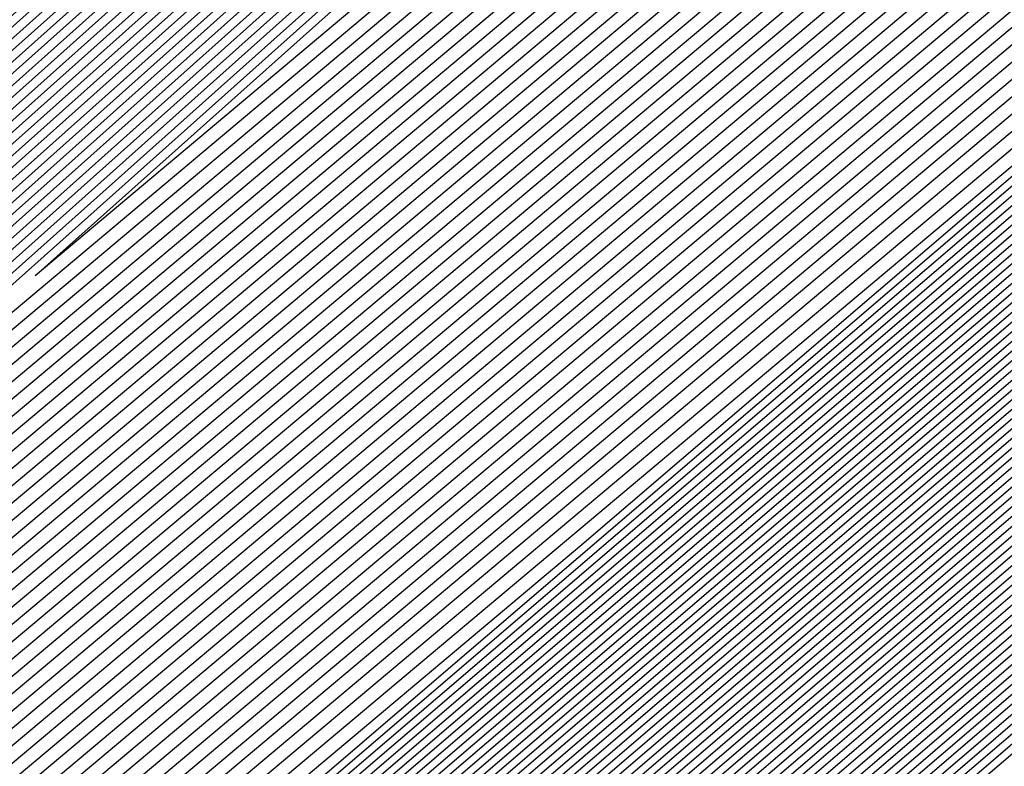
# Model space of a CAD drawing. Extents: x 3249832 to 3255657, y 13789405 to 13793316.
# Tile 929 of 1056: x 3253211.66 to 3253211.899, y 13791260.07 to 13791260.251. Entities that reach past the tile are written whole.
import ezdxf

# ---------------------------------------------------------------- set-up
doc = ezdxf.new("R2010")
doc.units = 0
doc.header["$LTSCALE"] = 100
doc.header["$MEASUREMENT"] = 0
for name, color, linetype in [('GRATIO_03231_CON', 1, 'CONTINUOUS'), ('GRATIO_0323_ICON', 1, 'CONTINUOUS'), ('TARGETS_EAST', 7, 'CONTINUOUS')]:
    doc.layers.add(name, color=color, linetype=linetype)

# ---------------------------------------------------------------- blocks, each defined once
blk = doc.blocks.new('Gratio_032316_contours')
at = {"layer": 'GRATIO_03231_CON', "color": 5, "linetype": 'Continuous', "flags": 128}
for points in [[(3253305.16176, 13791340.93392), (3253290.6102, 13791328.1208), (3253273.43952, 13791313.09859), (3253258.81194, 13791300.36473), (3253250.60341, 13791293.28754), (3253247.545, 13791290.71886), (3253247.08152, 13791290.3814), (3253246.62812, 13791289.99227), (3253243.48117, 13791287.24622), (3253234.90734, 13791279.83238), (3253219.98397, 13791266.99388), (3253205.03104, 13791254.18973), (3253198.17916, 13791248.43291)], [(3253304.65672, 13791340.49825), (3253290.2312, 13791327.79613), (3253273.20919, 13791312.90414), (3253258.70811, 13791300.28084), (3253250.57033, 13791293.26539), (3253247.53805, 13791290.71938), (3253247.07846, 13791290.385), (3253246.62777, 13791289.99774), (3253243.49848, 13791287.26634), (3253234.97213, 13791279.89286), (3253220.13101, 13791267.12472), (3253205.26037, 13791254.39088), (3253198.44617, 13791248.6657)], [(3253304.4042, 13791340.28041), (3253290.0417, 13791327.6338), (3253273.09402, 13791312.80692), (3253258.65619, 13791300.2389), (3253250.55378, 13791293.25432), (3253247.53458, 13791290.71964), (3253247.07693, 13791290.38679), (3253246.6276, 13791290.00047), (3253243.50713, 13791287.2764), (3253235.00453, 13791279.9231), (3253220.20453, 13791267.19013), (3253205.37503, 13791254.49146), (3253198.57968, 13791248.7821)], [(3253304.15168, 13791340.06258), (3253289.8522, 13791327.47147), (3253272.97886, 13791312.7097), (3253258.60428, 13791300.19695), (3253250.53724, 13791293.24324), (3253247.53111, 13791290.7199), (3253247.07539, 13791290.38859), (3253246.62742, 13791290.0032), (3253243.51579, 13791287.28647), (3253235.03692, 13791279.95333), (3253220.27805, 13791267.25555), (3253205.4897, 13791254.59203), (3253198.71319, 13791248.8985)], [(3253303.89916, 13791339.84474), (3253289.6627, 13791327.30914), (3253272.86369, 13791312.61248), (3253258.55236, 13791300.15501), (3253250.5207, 13791293.23216), (3253247.52764, 13791290.72015), (3253247.07386, 13791290.39039), (3253246.62724, 13791290.00593), (3253243.52444, 13791287.29653), (3253235.06932, 13791279.98357), (3253220.35157, 13791267.32097), (3253205.60436, 13791254.69261), (3253198.8467, 13791249.01489)], [(3253303.39412, 13791339.40907), (3253289.2837, 13791326.98447), (3253272.63335, 13791312.41804), (3253258.44853, 13791300.07112), (3253250.48761, 13791293.21001), (3253247.52069, 13791290.72067), (3253247.0708, 13791290.39398), (3253246.62689, 13791290.0114), (3253243.54175, 13791287.31665), (3253235.13411, 13791280.04405), (3253220.49861, 13791267.4518), (3253205.83369, 13791254.89376), (3253199.11371, 13791249.24769)], [(3253303.1416, 13791339.19123), (3253289.09421, 13791326.82214), (3253272.51819, 13791312.32081), (3253258.39661, 13791300.02918), (3253250.47107, 13791293.19894), (3253247.51722, 13791290.72093), (3253247.06927, 13791290.39578), (3253246.62672, 13791290.01413), (3253243.55041, 13791287.32671), (3253235.1665, 13791280.07429), (3253220.57213, 13791267.51722), (3253205.94836, 13791254.99434), (3253199.24722, 13791249.36409)], [(3253302.88908, 13791338.9734), (3253288.90471, 13791326.65981), (3253272.40302, 13791312.22359), (3253258.3447, 13791299.98724), (3253250.45453, 13791293.18786), (3253247.51375, 13791290.72119), (3253247.06773, 13791290.39757), (3253246.62654, 13791290.01686), (3253243.55907, 13791287.33677), (3253235.1989, 13791280.10452), (3253220.64565, 13791267.58263), (3253206.06302, 13791255.09491), (3253199.38073, 13791249.48048)], [(3253302.63656, 13791338.75556), (3253288.71521, 13791326.49747), (3253272.28786, 13791312.12637), (3253258.29278, 13791299.94529), (3253250.43798, 13791293.17679), (3253247.51028, 13791290.72145), (3253247.0662, 13791290.39937), (3253246.62637, 13791290.01959), (3253243.56772, 13791287.34683), (3253235.23129, 13791280.13476), (3253220.71917, 13791267.64805), (3253206.17769, 13791255.19549), (3253199.51423, 13791249.59688)], [(3253302.13153, 13791338.31989), (3253288.33621, 13791326.17281), (3253272.05752, 13791311.93193), (3253258.18895, 13791299.8614), (3253250.4049, 13791293.15464), (3253247.50334, 13791290.72196), (3253247.06314, 13791290.40297), (3253246.62601, 13791290.02505), (3253243.58503, 13791287.36696), (3253235.29608, 13791280.19524), (3253220.86621, 13791267.77889), (3253206.40702, 13791255.39664), (3253199.78125, 13791249.82967)], [(3253301.879, 13791338.10206), (3253288.14671, 13791326.01048), (3253271.94236, 13791311.83471), (3253258.13704, 13791299.81946), (3253250.38836, 13791293.14356), (3253247.49986, 13791290.72222), (3253247.0616, 13791290.40476), (3253246.62584, 13791290.02779), (3253243.59369, 13791287.37702), (3253235.32848, 13791280.22547), (3253220.93973, 13791267.8443), (3253206.52168, 13791255.49722), (3253199.91476, 13791249.94607)], [(3253301.62648, 13791337.88422), (3253287.95721, 13791325.84815), (3253271.82719, 13791311.73748), (3253258.08512, 13791299.77752), (3253250.37181, 13791293.13248), (3253247.49639, 13791290.72248), (3253247.06007, 13791290.40656), (3253246.62566, 13791290.03052), (3253243.60234, 13791287.38708), (3253235.36087, 13791280.25571), (3253221.01325, 13791267.90972), (3253206.63635, 13791255.59779), (3253200.04827, 13791250.06247)], [(3253301.37397, 13791337.66638), (3253287.76771, 13791325.68581), (3253271.71202, 13791311.64027), (3253258.03321, 13791299.73557), (3253250.35527, 13791293.12141), (3253247.49292, 13791290.72274), (3253247.05854, 13791290.40836), (3253246.62549, 13791290.03325), (3253243.611, 13791287.39714), (3253235.39327, 13791280.28595), (3253221.08677, 13791267.97514), (3253206.75101, 13791255.69837), (3253200.18178, 13791250.17887)], [(3253300.86893, 13791337.23071), (3253287.38872, 13791325.36115), (3253271.48169, 13791311.44582), (3253257.92938, 13791299.65169), (3253250.32219, 13791293.09926), (3253247.48598, 13791290.72325), (3253247.05547, 13791290.41195), (3253246.62514, 13791290.03871), (3253243.62831, 13791287.41727), (3253235.45806, 13791280.34643), (3253221.23381, 13791268.10597), (3253206.98034, 13791255.89952), (3253200.44879, 13791250.41166)], [(3253300.61641, 13791337.01288), (3253287.19922, 13791325.19882), (3253271.36652, 13791311.3486), (3253257.87746, 13791299.60974), (3253250.30564, 13791293.08818), (3253247.4825, 13791290.72351), (3253247.05394, 13791290.41375), (3253246.62496, 13791290.04144), (3253243.63696, 13791287.42733), (3253235.49045, 13791280.37666), (3253221.30733, 13791268.17139), (3253207.09501, 13791256.0001), (3253200.5823, 13791250.52806)], [(3253300.36389, 13791336.79504), (3253287.00972, 13791325.03648), (3253271.25136, 13791311.25138), (3253257.82555, 13791299.5678), (3253250.2891, 13791293.07711), (3253247.47903, 13791290.72377), (3253247.05241, 13791290.41554), (3253246.62478, 13791290.04418), (3253243.64562, 13791287.43739), (3253235.52285, 13791280.4069), (3253221.38085, 13791268.2368), (3253207.20967, 13791256.10068), (3253200.71581, 13791250.64445)], [(3253300.11137, 13791336.57721), (3253286.82022, 13791324.87415), (3253271.13619, 13791311.15416), (3253257.77363, 13791299.52586), (3253250.27256, 13791293.06603), (3253247.47556, 13791290.72403), (3253247.05088, 13791290.41734), (3253246.62461, 13791290.04691), (3253243.65427, 13791287.44745), (3253235.55525, 13791280.43714), (3253221.45437, 13791268.30222), (3253207.32434, 13791256.20125), (3253200.84931, 13791250.76085)], [(3253299.60633, 13791336.14153), (3253286.44122, 13791324.54949), (3253270.90586, 13791310.95971), (3253257.6698, 13791299.44197), (3253250.23947, 13791293.04388), (3253247.46862, 13791290.72454), (3253247.04781, 13791290.42093), (3253246.62426, 13791290.05237), (3253243.67158, 13791287.46757), (3253235.62004, 13791280.49761), (3253221.60141, 13791268.43306), (3253207.55367, 13791256.4024), (3253201.11633, 13791250.99364)], [(3253299.35381, 13791335.9237), (3253286.25172, 13791324.38716), (3253270.79069, 13791310.86249), (3253257.61789, 13791299.40003), (3253250.22293, 13791293.0328), (3253247.46514, 13791290.7248), (3253247.04628, 13791290.42273), (3253246.62408, 13791290.0551), (3253243.68024, 13791287.47763), (3253235.65243, 13791280.52785), (3253221.67493, 13791268.49847), (3253207.66834, 13791256.50298), (3253201.24984, 13791251.11004)], [(3253299.10129, 13791335.70586), (3253286.06223, 13791324.22482), (3253270.67552, 13791310.76527), (3253257.56597, 13791299.35808), (3253250.20639, 13791293.02173), (3253247.46167, 13791290.72506), (3253247.04475, 13791290.42453), (3253246.62391, 13791290.05783), (3253243.68889, 13791287.4877), (3253235.68483, 13791280.55809), (3253221.74845, 13791268.56389), (3253207.783, 13791256.60355), (3253201.38335, 13791251.22644)], [(3253298.84877, 13791335.48803), (3253285.87273, 13791324.06249), (3253270.56035, 13791310.66805), (3253257.51405, 13791299.31614), (3253250.18984, 13791293.01065), (3253247.4582, 13791290.72532), (3253247.04322, 13791290.42633), (3253246.62373, 13791290.06056), (3253243.69755, 13791287.49776), (3253235.71722, 13791280.58833), (3253221.82197, 13791268.62931), (3253207.89767, 13791256.70413), (3253201.51686, 13791251.34284)], [(3253298.34373, 13791335.05235), (3253285.49373, 13791323.73782), (3253270.33006, 13791310.47357), (3253257.41034, 13791299.23211), (3253250.15702, 13791292.9882), (3253247.45165, 13791290.72536), (3253247.04061, 13791290.42937), (3253246.62378, 13791290.06555), (3253243.71512, 13791287.51757), (3253235.78213, 13791280.64867), (3253221.96904, 13791268.7601), (3253208.127, 13791256.90528), (3253201.78387, 13791251.57563)], [(3253298.09121, 13791334.83452), (3253285.30424, 13791323.57548), (3253270.21493, 13791310.37629), (3253257.35856, 13791299.19), (3253250.14077, 13791292.97675), (3253247.44864, 13791290.72505), (3253247.03961, 13791290.4305), (3253246.62406, 13791290.06771), (3253243.72406, 13791287.52727), (3253235.81466, 13791280.67874), (3253222.0426, 13791268.82547), (3253208.24167, 13791257.00585), (3253201.91738, 13791251.69203)], [(3253297.83869, 13791334.61668), (3253285.11475, 13791323.41314), (3253270.09981, 13791310.27902), (3253257.30679, 13791299.14788), (3253250.12455, 13791292.96527), (3253247.44567, 13791290.72468), (3253247.03867, 13791290.43158), (3253246.62439, 13791290.06982), (3253243.73305, 13791287.53693), (3253235.8472, 13791280.70879), (3253222.11616, 13791268.89083), (3253208.35634, 13791257.10642), (3253202.05089, 13791251.80842)], [(3253222.18973, 13791268.9562), (3253208.47101, 13791257.20698), (3253202.18439, 13791251.92482), (3253202.18439, 13791251.92482), (3253208.30778, 13791257.39414), (3253221.8874, 13791269.30278)], [(3253222.33685, 13791269.08692), (3253208.70035, 13791257.40813), (3253202.45141, 13791252.15761), (3253202.45141, 13791252.15761), (3253208.5381, 13791257.59416), (3253222.03635, 13791269.43142)], [(3253222.41042, 13791269.15229), (3253208.81502, 13791257.50869), (3253202.58492, 13791252.27401), (3253202.58492, 13791252.27401), (3253208.65326, 13791257.69417), (3253222.11082, 13791269.49575)], [(3253222.48398, 13791269.21765), (3253208.92969, 13791257.60926), (3253202.71843, 13791252.39041), (3253202.71843, 13791252.39041), (3253208.76842, 13791257.79418), (3253222.18529, 13791269.56007)], [(3253222.55754, 13791269.28301), (3253209.04436, 13791257.70983), (3253202.85194, 13791252.50681), (3253202.85193, 13791252.50681), (3253208.88358, 13791257.89419), (3253222.25977, 13791269.62439)], [(3253222.70467, 13791269.41374), (3253209.2737, 13791257.91097), (3253203.11895, 13791252.7396), (3253203.11895, 13791252.7396), (3253209.1139, 13791258.0942), (3253222.40871, 13791269.75304)], [(3253222.77823, 13791269.4791), (3253209.38837, 13791258.01154), (3253203.25246, 13791252.856), (3253203.25246, 13791252.856), (3253209.22906, 13791258.19421), (3253222.48319, 13791269.81736)], [(3253222.8518, 13791269.54447), (3253209.50304, 13791258.11211), (3253203.38597, 13791252.97239), (3253203.38597, 13791252.97239), (3253209.34422, 13791258.29422), (3253222.55766, 13791269.88168)], [(3253222.92536, 13791269.60983), (3253209.61771, 13791258.21268), (3253203.51947, 13791253.08879), (3253203.51947, 13791253.08879), (3253209.45938, 13791258.39423), (3253222.63214, 13791269.946)], [(3253294.55593, 13791331.78482), (3253282.65133, 13791321.30274), (3253268.6032, 13791309.01445), (3253256.6338, 13791298.60027), (3253249.91373, 13791292.81609), (3253247.40711, 13791290.71997), (3253247.02638, 13791290.44557), (3253246.62867, 13791290.09727), (3253243.8498, 13791287.66252), (3253236.27025, 13791281.09954), (3253223.07249, 13791269.74056), (3253209.84706, 13791258.41382), (3253203.78649, 13791253.32159), (3253203.78649, 13791253.32159), (3253209.68971, 13791258.59423), (3253222.78114, 13791270.07458), (3253235.89161, 13791281.53353), (3253243.79641, 13791288.43297), (3253249.04881, 13791292.99861), (3253256.14655, 13791299.14707), (3253268.13516, 13791309.52901), (3253282.25127, 13791321.73092), (3253294.2793, 13791332.07331)], [(3253294.30341, 13791331.56698), (3253282.46184, 13791321.1404), (3253268.48808, 13791308.91717), (3253256.58203, 13791298.55815), (3253249.89752, 13791292.80461), (3253247.40414, 13791290.71961), (3253247.02543, 13791290.44664), (3253246.629, 13791290.09938), (3253243.85878, 13791287.67218), (3253236.30279, 13791281.1296), (3253223.14605, 13791269.80592), (3253209.96173, 13791258.51439), (3253203.92, 13791253.43798), (3253203.92, 13791253.43798), (3253209.80487, 13791258.69424), (3253222.85565, 13791270.13885), (3253235.92547, 13791281.56208), (3253243.80512, 13791288.43921), (3253249.03601, 13791292.98573), (3253256.09723, 13791299.1022), (3253268.02248, 13791309.42905), (3253282.06389, 13791321.56632), (3253294.02824, 13791331.85395)], [(3253294.05089, 13791331.34915), (3253282.27235, 13791320.97806), (3253268.37296, 13791308.8199), (3253256.53026, 13791298.51602), (3253249.8813, 13791292.79314), (3253247.40117, 13791290.71925), (3253247.02448, 13791290.44772), (3253246.62933, 13791290.10149), (3253243.86776, 13791287.68184), (3253236.33533, 13791281.15966), (3253223.21961, 13791269.87129), (3253210.0764, 13791258.61496), (3253204.05351, 13791253.55438), (3253204.05351, 13791253.55438), (3253209.92004, 13791258.79424), (3253222.93017, 13791270.20313), (3253235.95934, 13791281.59062), (3253243.81382, 13791288.44544), (3253249.02321, 13791292.97286), (3253256.04791, 13791299.05733), (3253267.90979, 13791309.32909), (3253281.87651, 13791321.40172), (3253293.77719, 13791331.63458)], [(3253293.79837, 13791331.13131), (3253282.08285, 13791320.81572), (3253268.25784, 13791308.72262), (3253256.47849, 13791298.4739), (3253249.86508, 13791292.78166), (3253247.39821, 13791290.71889), (3253247.02354, 13791290.4488), (3253246.62966, 13791290.1036), (3253243.87675, 13791287.6915), (3253236.36787, 13791281.18972), (3253223.29318, 13791269.93665), (3253210.19107, 13791258.71553), (3253204.18702, 13791253.67078), (3253204.18701, 13791253.67078), (3253210.0352, 13791258.89424), (3253223.00468, 13791270.26741), (3253235.9932, 13791281.61917), (3253243.82253, 13791288.45167), (3253249.01041, 13791292.95999), (3253255.9986, 13791299.01245), (3253267.79711, 13791309.22914), (3253281.68913, 13791321.23712), (3253293.52613, 13791331.41522)], [(3253281.70387, 13791320.49104), (3253268.02759, 13791308.52807), (3253256.37495, 13791298.38965), (3253249.83265, 13791292.75871), (3253247.39227, 13791290.71816), (3253247.02165, 13791290.45095), (3253246.63032, 13791290.10782), (3253243.89471, 13791287.71083), (3253236.43295, 13791281.24983), (3253223.4403, 13791270.06738), (3253210.42041, 13791258.91666), (3253204.45403, 13791253.90357), (3253204.45403, 13791253.90357), (3253210.2655, 13791259.09429), (3253223.15342, 13791270.39627), (3253236.05998, 13791281.67732), (3253243.49467, 13791288.16911), (3253246.23629, 13791290.55891), (3253246.63094, 13791290.89792), (3253246.97688, 13791291.19282), (3253249.38096, 13791293.27243), (3253255.90221, 13791298.92109), (3253267.57241, 13791309.02875), (3253281.31446, 13791320.90786)], [(3253281.51437, 13791320.3287), (3253267.91246, 13791308.4308), (3253256.32319, 13791298.34753), (3253249.81643, 13791292.74723), (3253247.38931, 13791290.7178), (3253247.0207, 13791290.45203), (3253246.63065, 13791290.10993), (3253243.90369, 13791287.72049), (3253236.4655, 13791281.27989), (3253223.51387, 13791270.13274), (3253210.53508, 13791259.01723), (3253204.58754, 13791254.01997), (3253204.58754, 13791254.01997), (3253210.38066, 13791259.1943), (3253223.22789, 13791270.4606), (3253236.0937, 13791281.70603), (3253243.50493, 13791288.17732), (3253246.23793, 13791290.55953), (3253246.63143, 13791290.89735), (3253246.97568, 13791291.19044), (3253249.36691, 13791293.25849), (3253255.85289, 13791298.87622), (3253267.45972, 13791308.92879), (3253281.12708, 13791320.74326)], [(3253281.32488, 13791320.16636), (3253267.79734, 13791308.33352), (3253256.27142, 13791298.30541), (3253249.80022, 13791292.73576), (3253247.38634, 13791290.71744), (3253247.01976, 13791290.4531), (3253246.63098, 13791290.11204), (3253243.91267, 13791287.73015), (3253236.49804, 13791281.30995), (3253223.58743, 13791270.1981), (3253210.64975, 13791259.1178), (3253204.72105, 13791254.13636), (3253204.72105, 13791254.13637), (3253210.49582, 13791259.2943), (3253223.30236, 13791270.52492), (3253236.12742, 13791281.73474), (3253243.51518, 13791288.18552), (3253246.23956, 13791290.56015), (3253246.63193, 13791290.89678), (3253246.97448, 13791291.18805), (3253249.35287, 13791293.24455), (3253255.80356, 13791298.83135), (3253267.34704, 13791308.82884), (3253280.9397, 13791320.57865)], [(3253281.13539, 13791320.00402), (3253267.68222, 13791308.23625), (3253256.21965, 13791298.26328), (3253249.784, 13791292.72428), (3253247.38337, 13791290.71708), (3253247.01881, 13791290.45418), (3253246.63131, 13791290.11416), (3253243.92165, 13791287.73981), (3253236.53058, 13791281.34001), (3253223.66099, 13791270.26347), (3253210.76442, 13791259.21837), (3253204.85455, 13791254.25276), (3253204.85455, 13791254.25276), (3253210.61098, 13791259.39431), (3253223.37683, 13791270.58925), (3253236.16114, 13791281.76345), (3253243.52543, 13791288.19373), (3253246.2412, 13791290.56077), (3253246.63242, 13791290.89621), (3253246.97329, 13791291.18567), (3253249.33882, 13791293.23061), (3253255.75424, 13791298.78648), (3253267.23435, 13791308.72888), (3253280.75231, 13791320.41405)], [(3253267.45197, 13791308.0417), (3253256.11611, 13791298.17904), (3253249.75157, 13791292.70133), (3253247.37744, 13791290.71635), (3253247.01692, 13791290.45633), (3253246.63197, 13791290.11838), (3253243.93961, 13791287.75913), (3253236.59567, 13791281.40012), (3253223.80812, 13791270.3942), (3253210.99376, 13791259.41951), (3253205.12157, 13791254.48556), (3253205.12157, 13791254.48556), (3253210.84129, 13791259.59433), (3253223.52577, 13791270.7179), (3253236.22858, 13791281.82086), (3253243.54593, 13791288.21014), (3253246.24446, 13791290.562), (3253246.6334, 13791290.89508), (3253246.97089, 13791291.1809), (3253249.31072, 13791293.20273), (3253255.65559, 13791298.69674), (3253267.00898, 13791308.52897)], [(3253267.33685, 13791307.94442), (3253256.06434, 13791298.13691), (3253249.73535, 13791292.68985), (3253247.37447, 13791290.71599), (3253247.01598, 13791290.45741), (3253246.6323, 13791290.12049), (3253243.9486, 13791287.76879), (3253236.62821, 13791281.43018), (3253223.88168, 13791270.45956), (3253211.10843, 13791259.52008), (3253205.25508, 13791254.60195), (3253205.25508, 13791254.60195), (3253210.95645, 13791259.69434), (3253223.60023, 13791270.78223), (3253236.2623, 13791281.84957), (3253243.55619, 13791288.21834), (3253246.2461, 13791290.56262), (3253246.63389, 13791290.89451), (3253246.96969, 13791291.17852), (3253249.29667, 13791293.18879), (3253255.60626, 13791298.65187), (3253266.8963, 13791308.42902)], [(3253267.22172, 13791307.84715), (3253256.01257, 13791298.09479), (3253249.71913, 13791292.67838), (3253247.37151, 13791290.71563), (3253247.01503, 13791290.45848), (3253246.63263, 13791290.1226), (3253243.95758, 13791287.77846), (3253236.66075, 13791281.46024), (3253223.95525, 13791270.52492), (3253211.2231, 13791259.62065), (3253205.38858, 13791254.71835), (3253205.38859, 13791254.71835), (3253211.07161, 13791259.79435), (3253223.6747, 13791270.84655), (3253236.29602, 13791281.87828), (3253243.56644, 13791288.22655), (3253246.24773, 13791290.56324), (3253246.63439, 13791290.89394), (3253246.9685, 13791291.17613), (3253249.28262, 13791293.17485), (3253255.55694, 13791298.607), (3253266.78361, 13791308.32906)], [(3253267.1066, 13791307.74987), (3253255.96081, 13791298.05266), (3253249.70292, 13791292.6669), (3253247.36854, 13791290.71526), (3253247.01409, 13791290.45956), (3253246.63296, 13791290.12471), (3253243.96656, 13791287.78812), (3253236.69329, 13791281.49029), (3253224.02881, 13791270.59029), (3253211.33777, 13791259.72122), (3253205.52209, 13791254.83475), (3253205.52209, 13791254.83475), (3253211.18677, 13791259.89435), (3253223.74917, 13791270.91088), (3253236.32974, 13791281.90699), (3253243.57669, 13791288.23475), (3253246.24937, 13791290.56386), (3253246.63488, 13791290.89337), (3253246.9673, 13791291.17375), (3253249.26858, 13791293.16091), (3253255.50762, 13791298.56213), (3253266.67093, 13791308.22911)], [(3253266.87636, 13791307.55532), (3253255.85727, 13791297.96842), (3253249.67048, 13791292.64395), (3253247.36261, 13791290.71454), (3253247.01219, 13791290.46171), (3253246.63362, 13791290.12893), (3253243.98452, 13791287.80744), (3253236.75838, 13791281.55041), (3253224.17594, 13791270.72101), (3253211.56711, 13791259.92236), (3253205.78911, 13791255.06754), (3253205.78911, 13791255.06754), (3253211.41709, 13791260.09437), (3253223.89811, 13791271.03953), (3253236.39717, 13791281.9644), (3253243.59719, 13791288.25117), (3253246.25263, 13791290.56509), (3253246.63586, 13791290.89224), (3253246.96491, 13791291.16898), (3253249.24048, 13791293.13303), (3253255.40897, 13791298.4724), (3253266.44556, 13791308.0292)], [(3253266.76123, 13791307.45805), (3253255.8055, 13791297.92629), (3253249.65427, 13791292.63247), (3253247.35964, 13791290.71418), (3253247.01125, 13791290.46279), (3253246.63395, 13791290.13104), (3253243.9935, 13791287.8171), (3253236.79092, 13791281.58047), (3253224.2495, 13791270.78638), (3253211.68179, 13791260.02293), (3253205.92262, 13791255.18394), (3253205.92262, 13791255.18394), (3253211.53225, 13791260.19438), (3253223.97258, 13791271.10386), (3253236.43089, 13791281.99311), (3253243.60744, 13791288.25937), (3253246.25427, 13791290.56571), (3253246.63635, 13791290.89167), (3253246.96371, 13791291.1666), (3253249.22643, 13791293.11909), (3253255.35964, 13791298.42753), (3253266.33287, 13791307.92924)], [(3253266.64611, 13791307.36077), (3253255.75373, 13791297.88417), (3253249.63805, 13791292.621), (3253247.35667, 13791290.71382), (3253247.0103, 13791290.46387), (3253246.63428, 13791290.13316), (3253244.00248, 13791287.82676), (3253236.82346, 13791281.61053), (3253224.32306, 13791270.85174), (3253211.79646, 13791260.1235), (3253206.05613, 13791255.30034), (3253206.05613, 13791255.30033), (3253211.64741, 13791260.29439), (3253224.04705, 13791271.16818), (3253236.46461, 13791282.02182), (3253243.6177, 13791288.26758), (3253246.2559, 13791290.56633), (3253246.63684, 13791290.8911), (3253246.96251, 13791291.16422), (3253249.21238, 13791293.10515), (3253255.31032, 13791298.38266), (3253266.22019, 13791307.82929)], [(3253266.53099, 13791307.2635), (3253255.70196, 13791297.84205), (3253249.62183, 13791292.60952), (3253247.35371, 13791290.71345), (3253247.00936, 13791290.46494), (3253246.63461, 13791290.13527), (3253244.01147, 13791287.83642), (3253236.856, 13791281.64058), (3253224.39663, 13791270.9171), (3253211.91113, 13791260.22407), (3253206.18963, 13791255.41673), (3253206.18963, 13791255.41673), (3253211.76257, 13791260.3944), (3253224.12152, 13791271.23251), (3253236.49833, 13791282.05053), (3253243.62795, 13791288.27578), (3253246.25754, 13791290.56695), (3253246.63734, 13791290.89054), (3253246.96131, 13791291.16183), (3253249.19833, 13791293.09121), (3253255.26099, 13791298.33779), (3253266.1075, 13791307.72933)], [(3253266.30074, 13791307.06895), (3253255.59843, 13791297.7578), (3253249.5894, 13791292.58657), (3253247.34778, 13791290.71273), (3253247.00747, 13791290.4671), (3253246.63526, 13791290.13949), (3253244.02943, 13791287.85574), (3253236.92109, 13791281.7007), (3253224.54375, 13791271.04783), (3253212.14047, 13791260.42521), (3253206.45665, 13791255.64953), (3253206.45665, 13791255.64953), (3253211.99289, 13791260.59441), (3253224.27046, 13791271.36115), (3253236.56577, 13791282.10794), (3253243.64845, 13791288.29219), (3253246.2608, 13791290.56818), (3253246.63832, 13791290.8894), (3253246.95892, 13791291.15707), (3253249.17024, 13791293.06333), (3253255.16235, 13791298.24805), (3253265.88213, 13791307.52942)], [(3253266.18562, 13791306.97167), (3253255.54666, 13791297.71567), (3253249.57318, 13791292.57509), (3253247.34481, 13791290.71237), (3253247.00652, 13791290.46817), (3253246.63559, 13791290.1416), (3253244.03841, 13791287.86541), (3253236.95363, 13791281.73076), (3253224.61732, 13791271.1132), (3253212.25514, 13791260.52577), (3253206.59016, 13791255.76592), (3253206.59016, 13791255.76592), (3253212.10805, 13791260.69442), (3253224.34492, 13791271.42548), (3253236.59949, 13791282.13665), (3253243.6587, 13791288.3004), (3253246.26244, 13791290.5688), (3253246.63881, 13791290.88883), (3253246.95772, 13791291.15468), (3253249.15619, 13791293.04939), (3253255.11302, 13791298.20318), (3253265.76944, 13791307.42947)], [(3253266.07049, 13791306.8744), (3253255.49489, 13791297.67355), (3253249.55697, 13791292.56362), (3253247.34184, 13791290.712), (3253247.00558, 13791290.46925), (3253246.63592, 13791290.14371), (3253244.04739, 13791287.87507), (3253236.98617, 13791281.76081), (3253224.69088, 13791271.17856), (3253212.36981, 13791260.62634), (3253206.72366, 13791255.88232), (3253206.72367, 13791255.88232), (3253212.22321, 13791260.79443), (3253224.41939, 13791271.4898), (3253236.63321, 13791282.16536), (3253243.66895, 13791288.30861), (3253246.26407, 13791290.56942), (3253246.6393, 13791290.88827), (3253246.95652, 13791291.1523), (3253249.14214, 13791293.03545), (3253255.0637, 13791298.15831), (3253265.65676, 13791307.32951)], [(3253265.95537, 13791306.77712), (3253255.44312, 13791297.63143), (3253249.54075, 13791292.55214), (3253247.33888, 13791290.71164), (3253247.00463, 13791290.47032), (3253246.63625, 13791290.14582), (3253244.05637, 13791287.88473), (3253237.01871, 13791281.79087), (3253224.76444, 13791271.24392), (3253212.48448, 13791260.72691), (3253206.85717, 13791255.99872), (3253206.85717, 13791255.99872), (3253212.33837, 13791260.89444), (3253224.49386, 13791271.55413), (3253236.66693, 13791282.19407), (3253243.67921, 13791288.31681), (3253246.26571, 13791290.57004), (3253246.6398, 13791290.8877), (3253246.95533, 13791291.14992), (3253249.12809, 13791293.02151), (3253255.01437, 13791298.11344), (3253265.54407, 13791307.22956)], [(3253265.72512, 13791306.58257), (3253255.33958, 13791297.54718), (3253249.50832, 13791292.52919), (3253247.33294, 13791290.71092), (3253247.00274, 13791290.47248), (3253246.63691, 13791290.15005), (3253244.07433, 13791287.90405), (3253237.0838, 13791281.85099), (3253224.91157, 13791271.37465), (3253212.71382, 13791260.92805), (3253207.12419, 13791256.23151), (3253207.12419, 13791256.23151), (3253212.56869, 13791261.09446), (3253224.6428, 13791271.68278), (3253236.73437, 13791282.25148), (3253243.69971, 13791288.33322), (3253246.26897, 13791290.57127), (3253246.64078, 13791290.88656), (3253246.95293, 13791291.14515), (3253249.1, 13791292.99362), (3253254.91572, 13791298.02371), (3253265.3187, 13791307.02965)], [(3253265.61, 13791306.4853), (3253255.28781, 13791297.50506), (3253249.4921, 13791292.51771), (3253247.32998, 13791290.71056), (3253247.0018, 13791290.47355), (3253246.63724, 13791290.15216), (3253244.08331, 13791287.91371), (3253237.11634, 13791281.88104), (3253224.98513, 13791271.44001), (3253212.82849, 13791261.02862), (3253207.2577, 13791256.34791), (3253207.2577, 13791256.34791), (3253212.68385, 13791261.19447), (3253224.71727, 13791271.7471), (3253236.76809, 13791282.28019), (3253243.70996, 13791288.34143), (3253246.27061, 13791290.57189), (3253246.64127, 13791290.88599), (3253246.95174, 13791291.14277), (3253249.08595, 13791292.97968), (3253254.8664, 13791297.97884), (3253265.20602, 13791306.92969)], [(3253265.49488, 13791306.38803), (3253255.23605, 13791297.46293), (3253249.47588, 13791292.50624), (3253247.32701, 13791290.71019), (3253247.00085, 13791290.47463), (3253246.63757, 13791290.15427), (3253244.0923, 13791287.92337), (3253237.14888, 13791281.9111), (3253225.0587, 13791271.50538), (3253212.94316, 13791261.12919), (3253207.39121, 13791256.46431), (3253207.39121, 13791256.46431), (3253212.79901, 13791261.29448), (3253224.79174, 13791271.81143), (3253236.80181, 13791282.3089), (3253243.72021, 13791288.34963), (3253246.27224, 13791290.57251), (3253246.64176, 13791290.88543), (3253246.95054, 13791291.14038), (3253249.0719, 13791292.96574), (3253254.81708, 13791297.93397), (3253265.09333, 13791306.82974)], [(3253265.37976, 13791306.29075), (3253255.18428, 13791297.42081), (3253249.45967, 13791292.49476), (3253247.32404, 13791290.70983), (3253246.9999, 13791290.47571), (3253246.6379, 13791290.15638), (3253244.10128, 13791287.93303), (3253237.18142, 13791281.94116), (3253225.13226, 13791271.57074), (3253213.05783, 13791261.22976), (3253207.52471, 13791256.5807), (3253207.52471, 13791256.5807), (3253212.91417, 13791261.39448), (3253224.86621, 13791271.87575), (3253236.83553, 13791282.33761), (3253243.73047, 13791288.35784), (3253246.27388, 13791290.57313), (3253246.64226, 13791290.88486), (3253246.94934, 13791291.138), (3253249.05785, 13791292.9518), (3253254.76775, 13791297.8891), (3253264.98065, 13791306.72978)], [(3253265.14951, 13791306.0962), (3253255.08074, 13791297.33656), (3253249.42723, 13791292.47181), (3253247.31811, 13791290.70911), (3253246.99801, 13791290.47786), (3253246.63856, 13791290.1606), (3253244.11924, 13791287.95236), (3253237.24651, 13791282.00127), (3253225.27938, 13791271.70147), (3253213.28717, 13791261.4309), (3253207.79173, 13791256.8135), (3253207.79173, 13791256.8135), (3253213.14449, 13791261.5945), (3253225.01515, 13791272.0044), (3253236.90297, 13791282.39502), (3253243.75097, 13791288.37425), (3253246.27714, 13791290.57436), (3253246.64324, 13791290.88372), (3253246.94695, 13791291.13323), (3253249.02975, 13791292.92392), (3253254.6691, 13791297.79936), (3253264.75528, 13791306.52987)], [(3253265.03439, 13791305.99892), (3253255.02897, 13791297.29444), (3253249.41102, 13791292.46033), (3253247.31514, 13791290.70874), (3253246.99707, 13791290.47894), (3253246.63889, 13791290.16271), (3253244.12822, 13791287.96202), (3253237.27905, 13791282.03133), (3253225.35295, 13791271.76683), (3253213.40184, 13791261.53147), (3253207.92524, 13791256.92989), (3253207.92524, 13791256.92989), (3253213.25965, 13791261.69451), (3253225.08961, 13791272.06873), (3253236.93669, 13791282.42373), (3253243.76122, 13791288.38246), (3253246.27878, 13791290.57498), (3253246.64373, 13791290.88316), (3253246.94575, 13791291.13085), (3253249.01571, 13791292.90998), (3253254.61978, 13791297.75449), (3253264.64259, 13791306.42992)], [(3253264.91926, 13791305.90165), (3253254.9772, 13791297.25231), (3253249.3948, 13791292.44886), (3253247.31218, 13791290.70838), (3253246.99612, 13791290.48001), (3253246.63922, 13791290.16482), (3253244.1372, 13791287.97168), (3253237.31159, 13791282.06139), (3253225.42651, 13791271.83219), (3253213.51651, 13791261.63204), (3253208.05874, 13791257.04629), (3253208.05875, 13791257.04629), (3253213.37481, 13791261.79452), (3253225.16408, 13791272.13306), (3253236.97041, 13791282.45244), (3253243.77147, 13791288.39066), (3253246.28041, 13791290.5756), (3253246.64422, 13791290.88259), (3253246.94455, 13791291.12847), (3253249.00166, 13791292.89604), (3253254.57046, 13791297.70962), (3253264.52991, 13791306.32996)], [(3253264.80414, 13791305.80438), (3253254.92543, 13791297.21019), (3253249.37858, 13791292.43738), (3253247.30921, 13791290.70802), (3253246.99518, 13791290.48109), (3253246.63955, 13791290.16693), (3253244.14618, 13791287.98134), (3253237.34413, 13791282.09145), (3253225.50007, 13791271.89756), (3253213.63118, 13791261.73261), (3253208.19225, 13791257.16269), (3253208.19225, 13791257.16269), (3253213.48997, 13791261.89453), (3253225.23855, 13791272.19738), (3253237.00413, 13791282.48115), (3253243.78172, 13791288.39887), (3253246.28205, 13791290.57622), (3253246.64472, 13791290.88202), (3253246.94335, 13791291.12608), (3253248.98761, 13791292.8821), (3253254.52113, 13791297.66475), (3253264.41722, 13791306.23001)], [(3253264.57389, 13791305.60983), (3253254.8219, 13791297.12594), (3253249.34615, 13791292.41443), (3253247.30328, 13791290.7073), (3253246.99329, 13791290.48324), (3253246.64021, 13791290.17116), (3253244.16415, 13791288.00066), (3253237.40922, 13791282.15156), (3253225.6472, 13791272.02829), (3253213.86052, 13791261.93375), (3253208.45927, 13791257.39548), (3253208.45927, 13791257.39548), (3253213.72028, 13791262.09454), (3253225.38749, 13791272.32603), (3253237.07157, 13791282.53856), (3253243.80223, 13791288.41528), (3253246.28532, 13791290.57745), (3253246.6457, 13791290.88089), (3253246.94096, 13791291.12132), (3253248.95951, 13791292.85422), (3253254.42248, 13791297.57502), (3253264.19185, 13791306.0301)], [(3253264.45877, 13791305.51255), (3253254.77013, 13791297.08382), (3253249.32993, 13791292.40295), (3253247.30031, 13791290.70693), (3253246.99234, 13791290.48432), (3253246.64054, 13791290.17327), (3253244.17313, 13791288.01032), (3253237.44176, 13791282.18162), (3253225.72077, 13791272.09365), (3253213.97519, 13791262.03431), (3253208.59278, 13791257.51188), (3253208.59278, 13791257.51188), (3253213.83545, 13791262.19455), (3253225.46196, 13791272.39036), (3253237.10529, 13791282.56727), (3253243.81248, 13791288.42348), (3253246.28695, 13791290.57807), (3253246.64619, 13791290.88032), (3253246.93976, 13791291.11893), (3253248.94547, 13791292.84028), (3253254.37316, 13791297.53015), (3253264.07917, 13791305.93015)], [(3253264.34365, 13791305.41528), (3253254.71836, 13791297.0417), (3253249.31372, 13791292.39148), (3253247.29734, 13791290.70657), (3253246.9914, 13791290.48539), (3253246.64087, 13791290.17538), (3253244.18211, 13791288.01998), (3253237.4743, 13791282.21168), (3253225.79433, 13791272.15901), (3253214.08986, 13791262.13489), (3253208.72629, 13791257.62828), (3253208.72628, 13791257.62828), (3253213.9506, 13791262.29456), (3253225.53643, 13791272.45468), (3253237.13901, 13791282.59598), (3253243.82273, 13791288.43169), (3253246.28858, 13791290.57869), (3253246.64668, 13791290.87975), (3253246.93857, 13791291.11655), (3253248.93142, 13791292.82634), (3253254.32383, 13791297.48528), (3253263.96648, 13791305.83019)], [(3253264.22852, 13791305.318), (3253254.66659, 13791296.99957), (3253249.2975, 13791292.38), (3253247.29438, 13791290.70621), (3253246.99045, 13791290.48647), (3253246.6412, 13791290.17749), (3253244.19109, 13791288.02965), (3253237.50684, 13791282.24174), (3253225.86789, 13791272.22438), (3253214.20454, 13791262.23545), (3253208.85979, 13791257.74467), (3253208.85979, 13791257.74467), (3253214.06576, 13791262.39457), (3253225.6109, 13791272.51901), (3253237.17273, 13791282.62469), (3253243.83298, 13791288.4399), (3253246.29022, 13791290.57931), (3253246.64717, 13791290.87918), (3253246.93737, 13791291.11417), (3253248.91737, 13791292.8124), (3253254.27451, 13791297.44041), (3253263.8538, 13791305.73024)], [(3253263.99828, 13791305.12345), (3253254.56305, 13791296.91532), (3253249.26507, 13791292.35705), (3253247.28844, 13791290.70548), (3253246.98856, 13791290.48862), (3253246.64186, 13791290.18171), (3253244.20905, 13791288.04897), (3253237.57193, 13791282.30185), (3253226.01502, 13791272.3551), (3253214.43388, 13791262.43659), (3253209.12681, 13791257.97747), (3253209.12681, 13791257.97747), (3253214.29608, 13791262.59459), (3253225.75984, 13791272.64766), (3253237.24016, 13791282.6821), (3253243.85349, 13791288.45631), (3253246.29349, 13791290.58054), (3253246.64816, 13791290.87805), (3253246.93497, 13791291.1094), (3253248.88927, 13791292.78452), (3253254.17586, 13791297.35067), (3253263.62842, 13791305.53033)], [(3253263.88315, 13791305.02618), (3253254.51129, 13791296.8732), (3253249.24885, 13791292.34558), (3253247.28548, 13791290.70512), (3253246.98761, 13791290.4897), (3253246.64219, 13791290.18382), (3253244.21803, 13791288.05863), (3253237.60447, 13791282.33191), (3253226.08858, 13791272.42047), (3253214.54855, 13791262.53716), (3253209.26032, 13791258.09386), (3253209.26032, 13791258.09386), (3253214.41124, 13791262.69459), (3253225.8343, 13791272.71198), (3253237.27388, 13791282.71081), (3253243.86374, 13791288.46451), (3253246.29512, 13791290.58116), (3253246.64865, 13791290.87748), (3253246.93378, 13791291.10702), (3253248.87522, 13791292.77058), (3253254.12654, 13791297.3058), (3253263.51574, 13791305.43037)], [(3253263.76803, 13791304.9289), (3253254.45952, 13791296.83108), (3253249.23263, 13791292.3341), (3253247.28251, 13791290.70476), (3253246.98667, 13791290.49078), (3253246.64252, 13791290.18593), (3253244.22702, 13791288.06829), (3253237.63701, 13791282.36197), (3253226.16214, 13791272.48583), (3253214.66322, 13791262.63773), (3253209.39382, 13791258.21026), (3253209.39382, 13791258.21026), (3253214.5264, 13791262.7946), (3253225.90877, 13791272.77631), (3253237.3076, 13791282.73952), (3253243.87399, 13791288.47272), (3253246.29675, 13791290.58178), (3253246.64914, 13791290.87691), (3253246.93258, 13791291.10463), (3253248.86118, 13791292.75664), (3253254.07721, 13791297.26093), (3253263.40305, 13791305.33042)], [(3253263.65291, 13791304.83163), (3253254.40775, 13791296.78895), (3253249.21642, 13791292.32262), (3253247.27954, 13791290.7044), (3253246.98572, 13791290.49185), (3253246.64285, 13791290.18805), (3253244.236, 13791288.07795), (3253237.66955, 13791282.39203), (3253226.23571, 13791272.55119), (3253214.77789, 13791262.7383), (3253209.52733, 13791258.32666), (3253209.52733, 13791258.32666), (3253214.64156, 13791262.89461), (3253225.98324, 13791272.84063), (3253237.34132, 13791282.76823), (3253243.88424, 13791288.48092), (3253246.29839, 13791290.5824), (3253246.64963, 13791290.87634), (3253246.93138, 13791291.10225), (3253248.84713, 13791292.7427), (3253254.02789, 13791297.21606), (3253263.29037, 13791305.23046)], [(3253226.38283, 13791272.68192), (3253215.00723, 13791262.93944), (3253209.79435, 13791258.55945), (3253209.79435, 13791258.55945), (3253214.87188, 13791263.09463), (3253226.13218, 13791272.96928)], [(3253226.4564, 13791272.74729), (3253215.1219, 13791263.04001), (3253209.92785, 13791258.67585), (3253209.92786, 13791258.67585), (3253214.98704, 13791263.19464), (3253226.20665, 13791273.03361)], [(3253226.52996, 13791272.81265), (3253215.23657, 13791263.14058), (3253210.06136, 13791258.79225), (3253210.06136, 13791258.79225), (3253215.1022, 13791263.29465), (3253226.28112, 13791273.09794)], [(3253226.60352, 13791272.87801), (3253215.35124, 13791263.24115), (3253210.19487, 13791258.90864), (3253210.19487, 13791258.90864), (3253215.21736, 13791263.39465), (3253226.35559, 13791273.16226)], [(3253226.75065, 13791273.00874), (3253215.58058, 13791263.44229), (3253210.46189, 13791259.14144), (3253210.46189, 13791259.14144), (3253215.44768, 13791263.59467), (3253226.50453, 13791273.29091)], [(3253226.82421, 13791273.0741), (3253215.69525, 13791263.54285), (3253210.5954, 13791259.25783), (3253210.5954, 13791259.25783), (3253215.56284, 13791263.69468), (3253226.57899, 13791273.35524)], [(3253226.89778, 13791273.13947), (3253215.80992, 13791263.64343), (3253210.7289, 13791259.37423), (3253210.7289, 13791259.37423), (3253215.678, 13791263.79469), (3253226.65346, 13791273.41956)], [(3253226.97134, 13791273.20483), (3253215.92459, 13791263.74399), (3253210.86241, 13791259.49063), (3253210.86241, 13791259.49063), (3253215.79316, 13791263.8947)], [(3253216.15393, 13791263.94513), (3253211.12943, 13791259.72342), (3253211.12943, 13791259.72342), (3253216.02348, 13791264.09471)], [(3253216.2686, 13791264.0457), (3253211.26293, 13791259.83982), (3253211.26294, 13791259.83982), (3253216.13864, 13791264.19472)], [(3253216.38328, 13791264.14627), (3253211.39644, 13791259.95622), (3253211.39644, 13791259.95622), (3253216.2538, 13791264.29473)], [(3253216.49795, 13791264.24684), (3253211.52995, 13791260.07261), (3253211.52995, 13791260.07261), (3253216.36896, 13791264.39474)]]:
    blk.add_lwpolyline(points, dxfattribs=at)
at = {"layer": 'GRATIO_0323_ICON', "color": 7, "linetype": 'Continuous', "flags": 128}
for points in [[(3253304.90924, 13791340.71608), (3253290.4207, 13791327.95847), (3253273.32436, 13791313.00136), (3253258.76002, 13791300.32278), (3253250.58687, 13791293.27647), (3253247.54153, 13791290.71912), (3253247.07999, 13791290.3832), (3253246.62795, 13791289.99501), (3253243.48982, 13791287.25628), (3253234.93973, 13791279.86262), (3253220.05749, 13791267.0593), (3253205.1457, 13791254.2903), (3253198.31267, 13791248.54931)], [(3253303.64664, 13791339.62691), (3253289.4732, 13791327.1468), (3253272.74852, 13791312.51526), (3253258.50045, 13791300.11307), (3253250.50416, 13791293.22109), (3253247.52417, 13791290.72041), (3253247.07233, 13791290.39218), (3253246.62707, 13791290.00866), (3253243.5331, 13791287.30659), (3253235.10171, 13791280.01381), (3253220.42509, 13791267.38638), (3253205.71903, 13791254.79319), (3253198.9802, 13791249.13129)], [(3253302.38404, 13791338.53773), (3253288.52571, 13791326.33514), (3253272.17269, 13791312.02915), (3253258.24087, 13791299.90335), (3253250.42144, 13791293.16571), (3253247.50681, 13791290.7217), (3253247.06467, 13791290.40117), (3253246.62619, 13791290.02232), (3253243.57638, 13791287.3569), (3253235.26369, 13791280.165), (3253220.79269, 13791267.71347), (3253206.29235, 13791255.29606), (3253199.64775, 13791249.71328)], [(3253301.12145, 13791337.44855), (3253287.57822, 13791325.52348), (3253271.59685, 13791311.54304), (3253257.98129, 13791299.69363), (3253250.33873, 13791293.11033), (3253247.48945, 13791290.723), (3253247.05701, 13791290.41015), (3253246.62531, 13791290.03598), (3253243.61965, 13791287.4072), (3253235.42566, 13791280.31619), (3253221.16029, 13791268.04055), (3253206.86568, 13791255.79895), (3253200.31528, 13791250.29526)], [(3253299.85885, 13791336.35937), (3253286.63072, 13791324.71182), (3253271.02102, 13791311.05694), (3253257.72172, 13791299.48391), (3253250.25601, 13791293.05496), (3253247.47209, 13791290.72429), (3253247.04935, 13791290.41914), (3253246.62443, 13791290.04964), (3253243.66293, 13791287.45751), (3253235.58764, 13791280.46738), (3253221.52789, 13791268.36764), (3253207.439, 13791256.30182), (3253200.98282, 13791250.87725)], [(3253298.59625, 13791335.27019), (3253285.68323, 13791323.90016), (3253270.44519, 13791310.57083), (3253257.46214, 13791299.2742), (3253250.1733, 13791292.99958), (3253247.45473, 13791290.72558), (3253247.04168, 13791290.42812), (3253246.62355, 13791290.0633), (3253243.7062, 13791287.50782), (3253235.74962, 13791280.61857), (3253221.89549, 13791268.69472), (3253208.01233, 13791256.80471), (3253201.65036, 13791251.45923)], [(3253222.26329, 13791269.02156), (3253208.58568, 13791257.30755), (3253202.3179, 13791252.04122), (3253202.3179, 13791252.04122), (3253208.42294, 13791257.49415), (3253221.96187, 13791269.36711)], [(3253222.63111, 13791269.34838), (3253209.15903, 13791257.8104), (3253202.98544, 13791252.6232), (3253202.98544, 13791252.6232), (3253208.99874, 13791257.99419), (3253222.33424, 13791269.68871)], [(3253294.80845, 13791332.00265), (3253282.84083, 13791321.46507), (3253268.71833, 13791309.11172), (3253256.68557, 13791298.6424), (3253249.92995, 13791292.82756), (3253247.41007, 13791290.72034), (3253247.02732, 13791290.44449), (3253246.62834, 13791290.09516), (3253243.84082, 13791287.65286), (3253236.2377, 13791281.06949), (3253222.99892, 13791269.67519), (3253209.73238, 13791258.31325), (3253203.65298, 13791253.20519), (3253203.65298, 13791253.20519), (3253209.57454, 13791258.49423), (3253222.70663, 13791270.0103), (3253235.85774, 13791281.50498), (3253243.7877, 13791288.42674), (3253249.0616, 13791293.01148), (3253256.19586, 13791299.19195), (3253268.24784, 13791309.62896), (3253282.43865, 13791321.89552), (3253294.53035, 13791332.29267)], [(3253281.89336, 13791320.65338), (3253268.14271, 13791308.62535), (3253256.42672, 13791298.43178), (3253249.84887, 13791292.77018), (3253247.39524, 13791290.71852), (3253247.02259, 13791290.44987), (3253246.62999, 13791290.10571), (3253243.88573, 13791287.70117), (3253236.40041, 13791281.21978), (3253223.36674, 13791270.00201), (3253210.30574, 13791258.8161), (3253204.32052, 13791253.78717), (3253204.32052, 13791253.78717), (3253210.15034, 13791258.99428), (3253223.07895, 13791270.33195), (3253236.02626, 13791281.64861), (3253243.48442, 13791288.1609), (3253246.23466, 13791290.5583), (3253246.63045, 13791290.89848), (3253246.97808, 13791291.1952), (3253249.39501, 13791293.28637), (3253255.95153, 13791298.96595), (3253267.68509, 13791309.1287), (3253281.50184, 13791321.07246)], [(3253280.94589, 13791319.84168), (3253267.5671, 13791308.13897), (3253256.16788, 13791298.22116), (3253249.76778, 13791292.7128), (3253247.38041, 13791290.71671), (3253247.01787, 13791290.45526), (3253246.63164, 13791290.11627), (3253243.93063, 13791287.74947), (3253236.56312, 13791281.37006), (3253223.73456, 13791270.32883), (3253210.87909, 13791259.31894), (3253204.98806, 13791254.36916), (3253204.98806, 13791254.36916), (3253210.72614, 13791259.49432), (3253223.4513, 13791270.65358), (3253236.19486, 13791281.79216), (3253243.53568, 13791288.20193), (3253246.24283, 13791290.56139), (3253246.63291, 13791290.89565), (3253246.97209, 13791291.18328), (3253249.32477, 13791293.21667), (3253255.70491, 13791298.74161), (3253267.12167, 13791308.62893), (3253280.56493, 13791320.24945)], [(3253266.99148, 13791307.6526), (3253255.90904, 13791298.01054), (3253249.6867, 13791292.65542), (3253247.36557, 13791290.7149), (3253247.01314, 13791290.46064), (3253246.63329, 13791290.12682), (3253243.97554, 13791287.79778), (3253236.72583, 13791281.52035), (3253224.10237, 13791270.65565), (3253211.45244, 13791259.82179), (3253205.6556, 13791254.95114), (3253205.6556, 13791254.95114), (3253211.30193, 13791259.99436), (3253223.82364, 13791270.9752), (3253236.36345, 13791281.93569), (3253243.58694, 13791288.24296), (3253246.251, 13791290.56448), (3253246.63537, 13791290.89281), (3253246.9661, 13791291.17137), (3253249.25453, 13791293.14697), (3253255.45829, 13791298.51727), (3253266.55824, 13791308.12915)], [(3253266.41586, 13791307.16622), (3253255.65019, 13791297.79992), (3253249.60562, 13791292.59805), (3253247.35074, 13791290.71309), (3253247.00841, 13791290.46602), (3253246.63494, 13791290.13738), (3253244.02045, 13791287.84608), (3253236.88854, 13791281.67064), (3253224.47019, 13791270.98247), (3253212.0258, 13791260.32464), (3253206.32314, 13791255.53313), (3253206.32314, 13791255.53313), (3253211.87773, 13791260.49441), (3253224.19599, 13791271.29683), (3253236.53205, 13791282.07923), (3253243.6382, 13791288.28399), (3253246.25917, 13791290.56757), (3253246.63783, 13791290.88997), (3253246.96012, 13791291.15945), (3253249.18429, 13791293.07727), (3253255.21167, 13791298.29292), (3253265.99481, 13791307.62938)], [(3253265.84025, 13791306.67985), (3253255.39135, 13791297.5893), (3253249.52453, 13791292.54067), (3253247.33591, 13791290.71128), (3253247.00369, 13791290.4714), (3253246.63658, 13791290.14793), (3253244.06535, 13791287.89439), (3253237.05125, 13791281.82093), (3253224.83801, 13791271.30929), (3253212.59915, 13791260.82748), (3253206.99068, 13791256.11511), (3253206.99068, 13791256.11512), (3253212.45353, 13791260.99445), (3253224.56833, 13791271.61845), (3253236.70065, 13791282.22277), (3253243.68946, 13791288.32502), (3253246.26734, 13791290.57065), (3253246.64029, 13791290.88713), (3253246.95413, 13791291.14753), (3253249.11404, 13791293.00756), (3253254.96505, 13791298.06857), (3253265.43139, 13791307.1296)], [(3253265.26463, 13791306.19348), (3253255.13251, 13791297.37869), (3253249.44345, 13791292.48329), (3253247.32108, 13791290.70947), (3253246.99896, 13791290.47678), (3253246.63823, 13791290.15849), (3253244.11026, 13791287.9427), (3253237.21396, 13791281.97122), (3253225.20582, 13791271.6361), (3253213.1725, 13791261.33033), (3253207.65822, 13791256.6971), (3253207.65822, 13791256.6971), (3253213.02933, 13791261.49449), (3253224.94068, 13791271.94008), (3253236.86925, 13791282.36631), (3253243.74072, 13791288.36604), (3253246.27551, 13791290.57374), (3253246.64275, 13791290.88429), (3253246.94814, 13791291.13562), (3253249.0438, 13791292.93786), (3253254.71843, 13791297.84423), (3253264.86796, 13791306.62983)], [(3253264.68902, 13791305.7071), (3253254.87367, 13791297.16807), (3253249.36237, 13791292.42591), (3253247.30624, 13791290.70766), (3253246.99423, 13791290.48216), (3253246.63988, 13791290.16905), (3253244.15517, 13791287.991), (3253237.37667, 13791282.12151), (3253225.57364, 13791271.96292), (3253213.74585, 13791261.83318), (3253208.32576, 13791257.27908), (3253208.32576, 13791257.27908), (3253213.60512, 13791261.99453), (3253225.31302, 13791272.26171), (3253237.03785, 13791282.50985), (3253243.79198, 13791288.40707), (3253246.28368, 13791290.57683), (3253246.64521, 13791290.88145), (3253246.94216, 13791291.1237), (3253248.97356, 13791292.86816), (3253254.47181, 13791297.61988), (3253264.30454, 13791306.13006)], [(3253264.1134, 13791305.22073), (3253254.61482, 13791296.95745), (3253249.28128, 13791292.36853), (3253247.29141, 13791290.70585), (3253246.98951, 13791290.48755), (3253246.64153, 13791290.1796), (3253244.20007, 13791288.03931), (3253237.53939, 13791282.27179), (3253225.94146, 13791272.28974), (3253214.31921, 13791262.33602), (3253208.9933, 13791257.86107), (3253208.9933, 13791257.86107), (3253214.18092, 13791262.49458), (3253225.68537, 13791272.58333), (3253237.20645, 13791282.65339), (3253243.84324, 13791288.4481), (3253246.29185, 13791290.57992), (3253246.64767, 13791290.87861), (3253246.93617, 13791291.11178), (3253248.90332, 13791292.79846), (3253254.22519, 13791297.39554), (3253263.74111, 13791305.63028)], [(3253226.30927, 13791272.61656), (3253214.89256, 13791262.83887), (3253209.66084, 13791258.44306), (3253209.66084, 13791258.44305), (3253214.75672, 13791262.99462), (3253226.05771, 13791272.90496)], [(3253226.67709, 13791272.94338), (3253215.46591, 13791263.34172), (3253210.32838, 13791259.02504), (3253210.32838, 13791259.02504), (3253215.33252, 13791263.49466), (3253226.43006, 13791273.22659)], [(3253216.03926, 13791263.84456), (3253210.99592, 13791259.60703), (3253210.99592, 13791259.60703), (3253215.90832, 13791263.99471)], [(3253216.61262, 13791264.34741), (3253211.66346, 13791260.18901), (3253211.66346, 13791260.18901), (3253216.48412, 13791264.49475)]]:
    blk.add_lwpolyline(points, dxfattribs=at)

msp = doc.modelspace()

# ---------------------------------------------------------------- block references
at = {"layer": 'TARGETS_EAST'}
msp.add_blockref('Gratio_032316_contours', (0, 0), dxfattribs=at)

doc.saveas('drawing.dxf')
